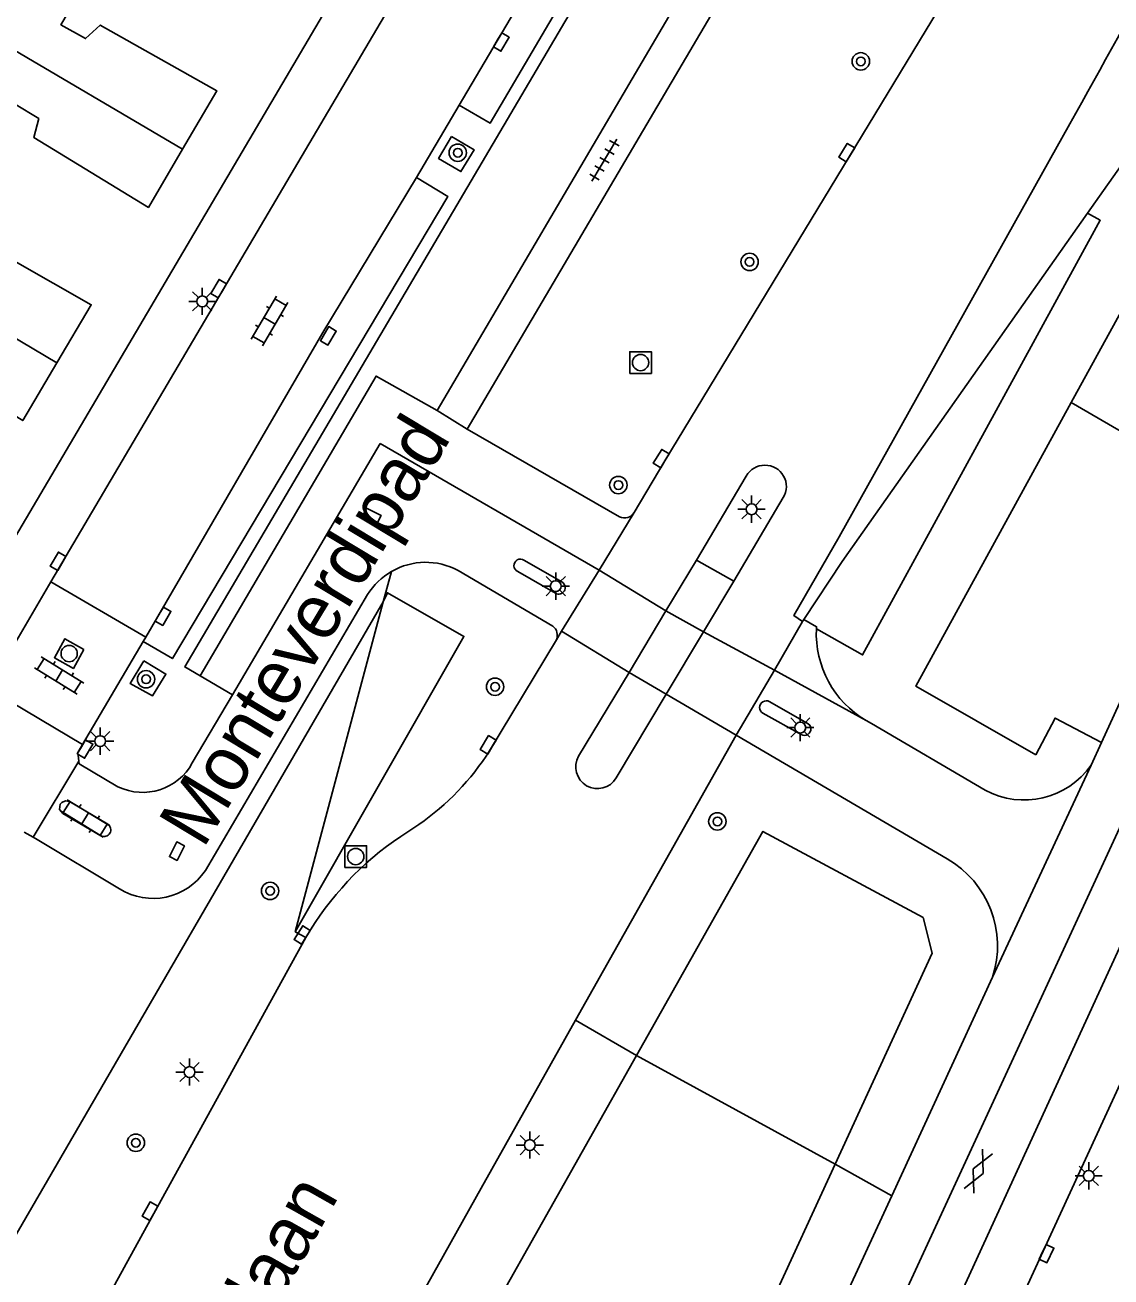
# Model space of a CAD drawing. Extents: x 132999 to 136000, y 398499 to 400501.
# Drawn here: x 133467.1 to 133517, y 399414.8 to 399472.4 of the extents above; entities that cross this region are included whole.
import ezdxf

# ---------------------------------------------------------------- set-up
doc = ezdxf.new("R2010")
doc.units = 0
for name, color, linetype in [('gg-anno-openbare ruimte label', 7, 'Continuous'), ('gg-bbg-hoofdgebouw', 7, 'Continuous'), ('gg-bbg-tussenscheiding', 7, 'Continuous'), ('gg-knt-verharding', 7, 'Continuous'), ('gg-knt-verharding nz', 7, 'Continuous'), ('gt-grn-groengrens', 7, 'Continuous'), ('gt-grn-weggrens', 7, 'Continuous'), ('gt-symb-boom', 7, 'Continuous'), ('gt-symb-gesloten verharding', 7, 'Continuous'), ('gt-symb-klinker verharding', 7, 'Continuous'), ('gt-symb-kolk', 7, 'Continuous'), ('gt-symb-lichtmast', 7, 'Continuous'), ('gt-symb-rioolschacht', 7, 'Continuous'), ('gt-symb-tegel verharding', 7, 'Continuous')]:
    doc.layers.add(name, color=color, linetype=linetype)

# ---------------------------------------------------------------- blocks, each defined once
blk = doc.blocks.new('gt0-BOOM')
at = {"layer": 'gt-symb-boom'}
for radius in [0.4, 0.2]:
    blk.add_circle((0, 0), radius, dxfattribs=at)
blk = doc.blocks.new('gt0-KOLK')
at = {"layer": 'gt-symb-kolk'}
blk.add_lwpolyline([(0, 0), (0.375, 0), (0.375, 0.4), (-0.375, 0.4), (-0.375, 0), (0, 0)], dxfattribs=at)
blk = doc.blocks.new('gt0-LMAST')
at = {"layer": 'gt-symb-lichtmast'}
for p, q in [((-0.005, 0.246), (-0.005, 0.621)), ((-0.182, 0.173), (-0.447, 0.438)), ((0.172, 0.173), (0.437, 0.438)), ((-0.255, -0.004), (-0.63, -0.004)), ((-0.182, -0.181), (-0.447, -0.446)), ((-0.005, -0.254), (-0.005, -0.629)), ((0.437, -0.446), (0.172, -0.181)), ((0.245, -0.004), (0.62, -0.004))]:
    blk.add_line(p, q, dxfattribs=at)
blk.add_circle((-0.005, -0.004), 0.25, dxfattribs=at)
blk = doc.blocks.new('gt0-RS')
at = {"layer": 'gt-symb-rioolschacht'}
blk.add_lwpolyline([(-0.5, -0.5), (0.5, -0.5), (0.5, 0.5), (-0.5, 0.5)], close=True, dxfattribs=at)
blk.add_circle((0, 0), 0.375, dxfattribs=at)
blk = doc.blocks.new('gt0-TEG1')
at = {"layer": 'gt-symb-tegel verharding'}
for p, q in [((-1.125, 0), (1.125, 0)), ((-0.9, -0.25), (-0.9, 0.25)), ((-0.45, -0.25), (-0.45, 0.25)), ((0, -0.25), (0, 0.25)), ((0.45, -0.25), (0.45, 0.25)), ((0.9, -0.25), (0.9, 0.25))]:
    blk.add_line(p, q, dxfattribs=at)
blk = doc.blocks.new('gt0-KL1')
at = {"layer": 'gt-symb-klinker verharding'}
for p, q in [((-1.15, 0.3), (1.15, 0.3)), ((-1, -0.3), (-1, 0.3)), ((-0.5, 0.3), (-0.5, 0.45)), ((0, -0.3), (0, 0.3)), ((0.5, 0.3), (0.5, 0.45)), ((1, -0.3), (1, 0.3)), ((-1.15, -0.3), (1.15, -0.3)), ((-0.5, -0.45), (-0.5, -0.3)), ((0.5, -0.45), (0.5, -0.3))]:
    blk.add_line(p, q, dxfattribs=at)
blk = doc.blocks.new('gt0-GESVH1')
at = {"layer": 'gt-symb-gesloten verharding'}
for p, q in [((-0.992, -0.261), (0.008, 0.239)), ((0.008, -0.261), (-0.992, 0.239)), ((0.008, 0.239), (1.008, -0.261)), ((1.008, 0.239), (0.008, -0.261))]:
    blk.add_line(p, q, dxfattribs=at)

msp = doc.modelspace()

# ---------------------------------------------------------------- linework, layer by layer
at = {"layer": 'gg-bbg-hoofdgebouw'}
for points in [[(133474.337, 399466.696), (133475.91, 399469.38), (133470.56, 399472.4), (133469.883, 399471.783), (133468.751, 399472.422), (133470.585, 399475.524)], [(133464.807, 399465.696), (133466.621, 399468.784), (133467.731, 399468.108), (133467.5, 399467.23), (133472.77, 399464.02), (133474.337, 399466.696)], [(133468.563, 399456.872), (133470.14, 399459.54), (133464.78, 399462.59), (133464.121, 399461.964), (133462.991, 399462.606), (133464.807, 399465.696)], [(133459.445, 399455.63), (133459.52, 399455.75), (133459.11, 399456.04), (133460.831, 399458.962), (133461.943, 399458.288), (133461.73, 399457.4), (133466.99, 399454.21), (133468.563, 399456.872)]]:
    msp.add_lwpolyline(points, dxfattribs=at)
at = {"layer": 'gg-bbg-tussenscheiding'}
for p, q in [((133459.593, 399475.379), (133474.337, 399466.696)), ((133453.81, 399465.561), (133468.563, 399456.872))]:
    msp.add_line(p, q, dxfattribs=at)
at = {"layer": 'gg-knt-verharding'}
for p, q in [((133487.42, 399453.82), (133516.12, 399502.543)), ((133468.286, 399446.791), (133499.617, 399500)), ((133492.479, 399492.732), (133464.53, 399445.28)), ((133485.1, 399465.386), (133487.06, 399468.713)), ((133517.865, 399466.46), (133515.956, 399463.751)), ((133520.621, 399464.935), (133515.202, 399455.048)), ((133494.434, 399449.792), (133487.42, 399453.82)), ((133476.63, 399441.6), (133483.43, 399453.16)), ((133483.43, 399453.16), (133493.491, 399447.339)), ((133497.967, 399447.791), (133500.261, 399451.661)), ((133516.593, 399439.408), (133521.922, 399451.114)), ((133501.961, 399450.671), (133499.68, 399446.823)), ((133493.491, 399447.339), (133495.107, 399449.979)), ((133490.039, 399447.791), (133491.784, 399446.789)), ((133496.563, 399445.457), (133497.967, 399447.791)), ((133499.68, 399446.823), (133497.967, 399447.791)), ((133491.367, 399444.756), (133487.01, 399447.32)), ((133491.485, 399446.268), (133489.755, 399447.272)), ((133491.769, 399444.528), (133493.491, 399447.339)), ((133465.4, 399441.89), (133468.286, 399446.791)), ((133468.286, 399446.791), (133472.653, 399444.254)), ((133499.68, 399446.823), (133498.293, 399444.499)), ((133475.39, 399433.52), (133482.85, 399446.21)), ((133494.872, 399442.627), (133496.563, 399445.457)), ((133502.844, 399444.966), (133501.555, 399442.733)), ((133502.908, 399445.063), (133502.844, 399444.966)), ((133472.653, 399444.254), (133472.536, 399444.053)), ((133488.458, 399439.028), (133491.528, 399444.133)), ((133491.528, 399444.133), (133491.769, 399444.528)), ((133498.293, 399444.499), (133496.573, 399441.63)), ((133469.747, 399439.319), (133472.536, 399444.053)), ((133492.55, 399438.773), (133494.872, 399442.627)), ((133496.573, 399441.63), (133494.872, 399442.627)), ((133501.555, 399442.733), (133499.79, 399439.751)), ((133465.4, 399441.89), (133469.747, 399439.319)), ((133474.787, 399438.468), (133476.63, 399441.6)), ((133496.573, 399441.63), (133494.274, 399437.774)), ((133501.319, 399441.287), (133503.055, 399440.298)), ((133502.784, 399439.778), (133501.028, 399440.763)), ((133506.021, 399440.275), (133505.772, 399440.412)), ((133506.021, 399440.275), (133511.241, 399437.209)), ((133499.79, 399439.751), (133492.409, 399426.628)), ((133499.79, 399439.751), (133509.49, 399434.05)), ((133516.593, 399439.408), (133516.12, 399438.37)), ((133467.469, 399435.046), (133469.575, 399438.551)), ((133511.581, 399428.614), (133516.12, 399438.37)), ((133484.371, 399435.086), (133485.202, 399435.637)), ((133467.469, 399435.046), (133467.059, 399435.287)), ((133467.649, 399434.939), (133467.469, 399435.046)), ((133471.44, 399432.679), (133467.649, 399434.939)), ((133522.301, 399434.265), (133499.907, 399385.599)), ((133480.009, 399430.444), (133478.932, 399428.488)), ((133506.946, 399418.557), (133511.581, 399428.614)), ((133492.915, 399388.109), (133506.946, 399418.557))]:
    msp.add_line(p, q, dxfattribs=at)
for points in [[(133475.15, 399442.47), (133474.44, 399442.88), (133502.09, 399489.84)], [(133502.09, 399489.84), (133505.51, 399487.81), (133486.05, 399454.67)], [(133487.06, 399468.713), (133488.483, 399467.885), (133500.484, 399488.295), (133499.086, 399489.132)], [(133517.874, 399487.62), (133496.521, 399452.362), (133495.107, 399449.979)], [(133486.702, 399467.281), (133486.114, 399466.272), (133487.139, 399465.662), (133487.743, 399466.672), (133486.702, 399467.281)], [(133485.1, 399465.386), (133486.533, 399464.522), (133473.871, 399443.267), (133472.536, 399444.053)], [(133515.956, 399463.751), (133504.662, 399447.724), (133502.908, 399445.063)], [(133512.734, 399456.47), (133516.532, 399463.423), (133515.956, 399463.751)], [(133486.05, 399454.67), (133483.24, 399456.26), (133475.15, 399442.47)], [(133503.484, 399444.638), (133505.61, 399443.431), (133512.734, 399456.47)], [(133515.202, 399455.048), (133508.049, 399441.998), (133513.58, 399438.835)], [(133503.484, 399444.638), (133503.489, 399444.728), (133502.908, 399445.063)], [(133472.558, 399443.168), (133471.925, 399442.125), (133472.957, 399441.551), (133473.574, 399442.555), (133472.558, 399443.168)], [(133516.593, 399439.408), (133514.46, 399440.53), (133513.58, 399438.835)], [(133469.747, 399439.319), (133469.53, 399438.95), (133469.575, 399438.551)], [(133469.575, 399438.551), (133469.59, 399438.42), (133471.37, 399437.37)], [(133470.9, 399435.649), (133469.14, 399436.69), (133468.956, 399436.727), (133468.784, 399436.653), (133468.713, 399436.565), (133468.688, 399436.327), (133468.839, 399436.14), (133470.59, 399435.12)], [(133478.932, 399428.488), (133473.018, 399417.751), (133467.138, 399407.03)], [(133492.409, 399426.628), (133488.064, 399418.901), (133475.71, 399396.797)]]:
    msp.add_lwpolyline(points, dxfattribs=at)
for centre, radius, start, end in [((133501.118, 399451.178), 0.984, 328.97363, 150.59735), ((133494.664, 399450.27), 0.531, 244.37302, 326.68399), ((133485.521, 399444.548), 3.147, 61.76564, 119.95685), ((133489.876, 399447.543), 0.297, 56.60743, 246.01706), ((133485.516, 399444.554), 3.138, 119.93438, 148.15946), ((133491.634, 399446.529), 0.3, 240.21859, 60.07869), ((133491.059, 399444.344), 0.514, 335.73802, 53.2415), ((133508.147, 399444.43), 4.668, 177.4511, 239.41204), ((133501.171, 399441.026), 0.3, 60.41718, 241.49218), ((133502.938, 399440.029), 0.294, 238.47231, 66.47479), ((133478.362, 399445.463), 11.973, 304.84114, 327.48588), ((133472.502, 399439.714), 2.603, 244.23383, 331.39417), ((133493.417, 399438.281), 0.996, 150.43539, 329.38291), ((133513.024, 399440.55), 3.787, 241.918, 324.85217), ((133470.737, 399435.389), 0.307, 241.28731, 57.97112), ((133492.407, 399423.164), 14.378, 123.98278, 149.57956), ((133507.22, 399430.057), 4.594, 341.69879, 60.38047), ((133472.983, 399435.128), 2.895, 237.79137, 326.24753)]:
    msp.add_arc(centre, radius, start, end, dxfattribs=at)
at = {"layer": 'gg-knt-verharding nz'}
for p, q in [((133499.086, 399489.132), (133487.06, 399468.713)), ((133496.563, 399445.457), (133493.491, 399447.339)), ((133498.293, 399444.499), (133496.563, 399445.457)), ((133494.872, 399442.627), (133491.769, 399444.528)), ((133501.555, 399442.733), (133498.293, 399444.499)), ((133501.555, 399442.733), (133505.772, 399440.412)), ((133499.79, 399439.751), (133496.573, 399441.63))]:
    msp.add_line(p, q, dxfattribs=at)
for points in [[(133484.801, 399364.774), (133526.234, 399454.571), (133534.976, 399473.392), (133549.751, 399503.714), (133570.79, 399545.135), (133645.619, 399690.637), (133657.396, 399714.719), (133666.057, 399733.64), (133674.538, 399753.344), (133681.077, 399769.554), (133690.215, 399793.226), (133695.887, 399808.938)], [(133515.135, 399467.865), (133504.528, 399448.865), (133502.45, 399445.244), (133502.844, 399444.966)], [(133485.1, 399465.386), (133480.784, 399458.259), (133472.653, 399444.254)], [(133526.219, 399449.197), (133523.127, 399442.391), (133487.132, 399363.93)]]:
    msp.add_lwpolyline(points, dxfattribs=at)
msp.add_arc((132164.901, 400222.371), 1546.742, 330.8037, 332.140602, dxfattribs=at)
at = {"layer": 'gt-grn-groengrens'}
for p, q in [((133521.922, 399451.114), (133515.202, 399455.048)), ((133483.95, 399447.274), (133483.566, 399445.873)), ((133483.566, 399445.873), (133459.608, 399404.589)), ((133479.52, 399430.695), (133483.566, 399445.873)), ((133479.52, 399430.695), (133480.009, 399430.444)), ((133495.214, 399425.013), (133492.409, 399426.628)), ((133495.214, 399425.013), (133478.547, 399395.482)), ((133504.342, 399420.011), (133495.214, 399425.013)), ((133490.236, 399389.344), (133504.342, 399420.011)), ((133504.342, 399420.011), (133506.946, 399418.557))]:
    msp.add_line(p, q, dxfattribs=at)
for points in [[(133479.52, 399430.695), (133487.278, 399444.283), (133483.761, 399446.295), (133483.566, 399445.873)], [(133495.214, 399425.013), (133501.027, 399435.313), (133508.396, 399431.354), (133508.806, 399429.716), (133504.342, 399420.011)]]:
    msp.add_lwpolyline(points, dxfattribs=at)
at = {"layer": 'gt-grn-weggrens'}
for p, q in [((133487.42, 399453.82), (133486.05, 399454.67)), ((133476.63, 399441.6), (133475.15, 399442.47))]:
    msp.add_line(p, q, dxfattribs=at)

# ---------------------------------------------------------------- block references
at = {"layer": 'gt-symb-boom'}
for p in [(133505.527, 399470.735), (133500.413, 399461.512), (133494.378, 399451.248), (133472.662, 399442.315), (133488.708, 399441.97), (133498.93, 399435.776), (133478.365, 399432.58), (133472.192, 399420.995)]:
    msp.add_blockref('gt0-BOOM', p, dxfattribs=at)
at = {"layer": 'gt-symb-boom', "rotation": 59.4880006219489}
msp.add_blockref('gt0-BOOM', (133486.994, 399466.533), dxfattribs=at)
at = {"layer": 'gt-symb-gesloten verharding', "rotation": -115.0272787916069}
msp.add_blockref('gt0-GESVH1', (133510.938, 399419.689), dxfattribs=at)
at = {"layer": 'gt-symb-klinker verharding'}
for p, rotation in [((133478.342, 399458.797), 59.537359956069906), ((133468.668, 399442.487), -31.671318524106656), ((133469.862, 399435.914), -31.6412585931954)]:
    msp.add_blockref('gt0-KL1', p, dxfattribs=dict(at, rotation=rotation))
at = {"layer": 'gt-symb-kolk'}
for p, rotation in [((133488.826, 399471.723), -120.46264004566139), ((133505.054, 399466.436), 58.828650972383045), ((133476.172, 399460.179), 59.586769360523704), ((133480.87, 399458.21), -120.46264004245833), ((133496.521, 399452.362), 58.770512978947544), ((133483.14, 399450.015), 153.12746100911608), ((133468.788, 399447.639), 59.74356283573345), ((133473.272, 399445.314), -120.46264004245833), ((133469.687, 399439.212), -120.71819066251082), ((133488.563, 399439.195), 59.01686808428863), ((133473.902, 399434.496), -116.66750217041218), ((133480.009, 399430.444), 57.803001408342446), ((133473.018, 399417.751), 61.15703251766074), ((133513.882, 399415.984), -115.15537243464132)]:
    msp.add_blockref('gt0-KOLK', p, dxfattribs=dict(at, rotation=rotation))
at = {"layer": 'gt-symb-lichtmast'}
for p in [(133475.252, 399459.7), (133500.508, 399450.139), (133491.504, 399446.603), (133502.748, 399440.096), (133470.557, 399439.473), (133474.667, 399424.253), (133490.311, 399420.895), (133516.01, 399419.479)]:
    msp.add_blockref('gt0-LMAST', p, dxfattribs=at)
at = {"layer": 'gt-symb-rioolschacht'}
for p in [(133495.399, 399456.882), (133482.301, 399434.161)]:
    msp.add_blockref('gt0-RS', p, dxfattribs=at)
at = {"layer": 'gt-symb-rioolschacht', "rotation": 150.79515966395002}
msp.add_blockref('gt0-RS', (133469.127, 399443.498), dxfattribs=at)
at = {"layer": 'gt-symb-tegel verharding', "rotation": 59.537359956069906}
msp.add_blockref('gt0-TEG1', (133493.736, 399466.193), dxfattribs=at)

# ---------------------------------------------------------------- texts
at = {"layer": 'gg-anno-openbare ruimte label'}
for s, rotation, p in [('Monteverdipad', 58.9, (133475.289, 399434.483)), ('Stokhasseltlaan', 60.5, (133469.928, 399397.998))]:
    msp.add_text(s, height=2.5, rotation=rotation, dxfattribs=at).set_placement(p)

doc.saveas('drawing.dxf')
